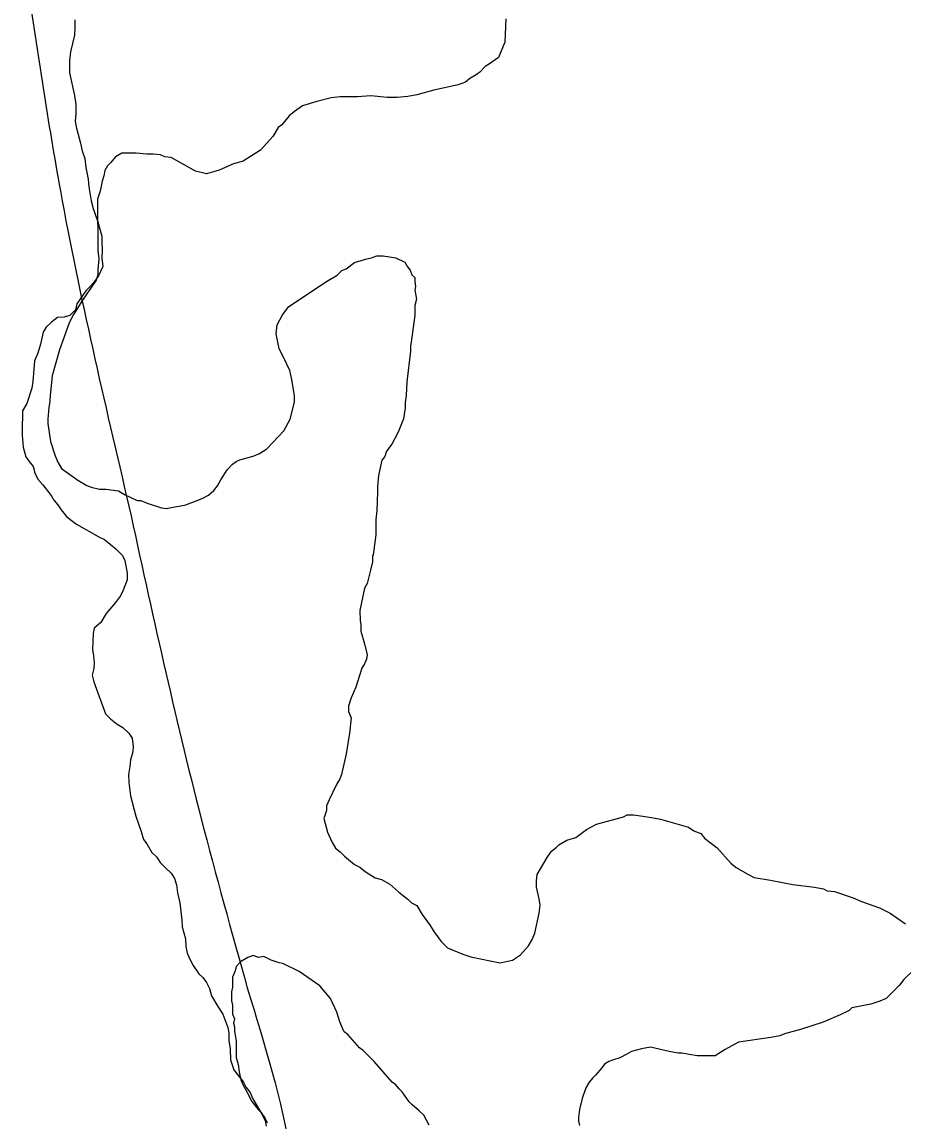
# Model space of a CAD drawing. Extents: x 3172231 to 3210228, y 940198 to 965780.
# Drawn here: x 3186422 to 3186921, y 961121 to 961744 of the extents above; entities that cross this region are included whole.
import ezdxf

# ---------------------------------------------------------------- set-up
doc = ezdxf.new("R2010")
doc.units = 0
for name, color, linetype in [('V-BORW-LINE', 7, 'Continuous'), ('V-SITE-VEGE', 7, 'Continuous'), ('V-TOPO-SHOR', 7, 'Continuous')]:
    doc.layers.add(name, color=color, linetype=linetype)

msp = doc.modelspace()

# ---------------------------------------------------------------- linework, layer by layer
at = {"layer": 'V-BORW-LINE'}
for points in [[(3186425.015, 961764.929), (3186443.717, 961647.884), (3186482.479, 961469.492)], [(3186482.479, 961469.492), (3186523.367, 961292.631), (3186549.447, 961196.895)], [(3186549.447, 961196.895), (3186574.28, 961100.927), (3186580.176, 960976.471)]]:
    msp.add_spline(points, degree=3, dxfattribs=at)
at = {"layer": 'V-SITE-VEGE'}
for p, q in [((3186695.62, 961745.266), (3186695.155, 961732.026)), ((3186695.155, 961732.026), (3186691.618, 961723.357)), ((3186691.618, 961723.357), (3186686.537, 961719.775)), ((3186680.95, 961715.173), (3186678.916, 961713.639)), ((3186683.995, 961718.237), (3186680.95, 961715.173)), ((3186686.537, 961719.775), (3186683.995, 961718.237)), ((3186672.819, 961709.545), (3186668.75, 961708.003)), ((3186675.361, 961711.591), (3186672.819, 961709.545)), ((3186678.916, 961713.639), (3186675.361, 961711.591)), ((3186655.01, 961704.902), (3186645.341, 961702.326)), ((3186668.75, 961708.003), (3186655.01, 961704.902)), ((3186588.825, 961698.578), (3186580.686, 961696.003)), ((3186596.967, 961700.64), (3186588.825, 961698.578)), ((3186602.059, 961701.166), (3186596.967, 961700.64)), ((3186611.733, 961701.197), (3186602.059, 961701.166)), ((3186619.37, 961701.732), (3186611.733, 961701.197)), ((3186628.539, 961700.743), (3186619.37, 961701.732)), ((3186634.143, 961700.761), (3186628.539, 961700.743)), ((3186640.254, 961701.289), (3186634.143, 961700.761)), ((3186645.341, 961702.326), (3186640.254, 961701.289)), ((3186573.063, 961690.378), (3186569.006, 961685.272)), ((3186576.113, 961692.933), (3186573.063, 961690.378)), ((3186580.686, 961696.003), (3186576.113, 961692.933)), ((3186569.006, 961685.272), (3186566.974, 961683.738)), ((3186563.935, 961678.634), (3186556.831, 961670.975)), ((3186566.974, 961683.738), (3186563.935, 961678.634)), ((3186474.851, 961667.141), (3186472.314, 961664.077)), ((3186478.409, 961669.189), (3186474.851, 961667.141)), ((3186486.558, 961669.216), (3186478.409, 961669.189)), ((3186492.671, 961668.726), (3186486.558, 961669.216)), ((3186496.234, 961668.738), (3186492.671, 961668.726)), ((3186500.314, 961668.243), (3186496.234, 961668.738)), ((3186502.86, 961667.231), (3186500.314, 961668.243)), ((3186506.427, 961666.733), (3186502.86, 961667.231)), ((3186520.204, 961659.139), (3186506.427, 961666.733)), ((3186556.831, 961670.975), (3186547.174, 961664.829)), ((3186468.765, 961659.481), (3186468.265, 961656.426)), ((3186470.284, 961662.033), (3186468.765, 961659.481)), ((3186472.314, 961664.077), (3186470.284, 961662.033)), ((3186526.318, 961657.632), (3186520.204, 961659.139)), ((3186533.44, 961659.692), (3186530.389, 961658.664)), ((3186541.577, 961663.283), (3186533.44, 961659.692)), ((3186547.174, 961664.829), (3186541.577, 961663.283)), ((3186467.255, 961653.366), (3186466.256, 961647.761)), ((3186468.265, 961656.426), (3186467.255, 961653.366)), ((3186530.389, 961658.664), (3186526.318, 961657.632)), ((3186466.256, 961647.761), (3186464.742, 961643.171)), ((3186464.742, 961643.171), (3186464.837, 961614.145)), ((3186464.837, 961614.145), (3186465.361, 961609.561)), ((3186465.361, 961609.561), (3186464.871, 961603.448)), ((3186610.001, 961607.487), (3186617.124, 961609.545)), ((3186617.124, 961609.545), (3186619.669, 961610.063)), ((3186619.669, 961610.063), (3186622.721, 961611.091)), ((3186622.721, 961611.091), (3186626.287, 961611.104)), ((3186626.287, 961611.104), (3186633.42, 961610.11)), ((3186633.42, 961610.11), (3186638.519, 961607.579)), ((3186464.871, 961603.448), (3186464.882, 961600.395)), ((3186602.886, 961602.879), (3186605.432, 961603.905)), ((3186605.432, 961603.905), (3186610.001, 961607.487)), ((3186638.519, 961607.579), (3186640.055, 961605.037)), ((3186640.055, 961605.037), (3186641.591, 961603.006)), ((3186641.591, 961603.006), (3186642.617, 961600.462)), ((3186463.874, 961597.335), (3186456.272, 961586.106)), ((3186464.882, 961600.395), (3186463.874, 961597.335)), ((3186594.25, 961596.741), (3186600.349, 961600.325)), ((3186600.349, 961600.325), (3186602.886, 961602.879)), ((3186642.617, 961600.462), (3186644.149, 961598.938)), ((3186644.149, 961598.938), (3186644.157, 961596.393)), ((3186572.905, 961582.411), (3186594.25, 961596.741)), ((3186644.157, 961596.393), (3186644.676, 961593.847)), ((3186644.676, 961593.847), (3186644.174, 961591.809)), ((3186644.174, 961591.809), (3186645.208, 961586.72)), ((3186456.272, 961586.106), (3186451.205, 961577.942)), ((3186645.208, 961586.72), (3186644.202, 961583.153)), ((3186569.356, 961577.815), (3186572.905, 961582.411)), ((3186644.202, 961583.153), (3186644.221, 961577.549)), ((3186448.674, 961573.351), (3186445.647, 961564.682)), ((3186451.205, 961577.942), (3186448.674, 961573.351)), ((3186565.825, 961567.111), (3186566.319, 961572.204)), ((3186566.319, 961572.204), (3186569.356, 961577.815)), ((3186644.221, 961577.549), (3186642.232, 961562.267)), ((3186567.382, 961558.458), (3186565.825, 961567.111)), ((3186445.647, 961564.682), (3186443.122, 961558.054)), ((3186642.232, 961562.267), (3186641.731, 961560.227)), ((3186641.731, 961560.227), (3186641.741, 961557.172)), ((3186443.122, 961558.054), (3186439.095, 961543.272)), ((3186569.942, 961553.882), (3186567.382, 961558.458)), ((3186573.532, 961546.256), (3186569.942, 961553.882)), ((3186641.741, 961557.172), (3186639.758, 961539.85)), ((3186439.095, 961543.272), (3186438.108, 961534.103)), ((3186574.568, 961541.166), (3186573.532, 961546.256)), ((3186576.125, 961532.004), (3186574.568, 961541.166)), ((3186639.758, 961539.85), (3186639.275, 961532.209)), ((3186438.108, 961534.103), (3186437.619, 961527.48)), ((3186573.622, 961518.755), (3186576.137, 961528.438)), ((3186576.137, 961528.438), (3186576.125, 961532.004)), ((3186639.275, 961532.209), (3186638.777, 961528.131)), ((3186437.117, 961525.442), (3186436.627, 961518.819)), ((3186437.619, 961527.48), (3186437.117, 961525.442)), ((3186638.788, 961525.077), (3186637.79, 961518.962)), ((3186638.777, 961528.131), (3186638.788, 961525.077)), ((3186436.627, 961518.819), (3186436.636, 961516.273)), ((3186436.636, 961516.273), (3186438.194, 961506.092)), ((3186570.079, 961512.124), (3186573.622, 961518.755)), ((3186637.79, 961518.962), (3186635.265, 961512.335)), ((3186560.435, 961501.906), (3186570.079, 961512.124)), ((3186634.253, 961510.295), (3186631.214, 961504.681)), ((3186635.265, 961512.335), (3186634.253, 961510.295)), ((3186438.194, 961506.092), (3186440.771, 961497.952)), ((3186631.214, 961504.681), (3186628.173, 961500.598)), ((3186440.771, 961497.952), (3186442.309, 961494.392)), ((3186545.178, 961495.746), (3186552.81, 961497.806)), ((3186552.81, 961497.806), (3186556.37, 961499.346)), ((3186556.37, 961499.346), (3186560.435, 961501.906)), ((3186627.165, 961497.54), (3186625.643, 961495.496)), ((3186628.173, 961500.598), (3186627.165, 961497.54)), ((3186442.309, 961494.392), (3186444.359, 961490.835)), ((3186538.067, 961490.12), (3186541.112, 961493.186)), ((3186541.112, 961493.186), (3186543.144, 961494.72)), ((3186543.144, 961494.72), (3186545.178, 961495.746)), ((3186625.643, 961495.496), (3186623.634, 961486.833)), ((3186444.359, 961490.835), (3186453.546, 961484.242)), ((3186534.52, 961484.506), (3186538.067, 961490.12)), ((3186623.634, 961486.833), (3186623.145, 961480.72)), ((3186453.546, 961484.242), (3186458.65, 961481.203)), ((3186458.65, 961481.203), (3186461.199, 961480.193)), ((3186461.199, 961480.193), (3186465.785, 961479.19)), ((3186465.785, 961479.19), (3186469.35, 961479.202)), ((3186469.35, 961479.202), (3186476.484, 961478.207)), ((3186530.465, 961478.383), (3186532.494, 961480.935)), ((3186532.494, 961480.935), (3186534.52, 961484.506)), ((3186623.145, 961480.72), (3186623.155, 961477.664)), ((3186476.484, 961478.207), (3186480.055, 961476.181)), ((3186480.055, 961476.181), (3186487.197, 961472.638)), ((3186487.197, 961472.638), (3186489.232, 961472.647)), ((3186489.232, 961472.647), (3186492.802, 961471.131)), ((3186514.705, 961470.183), (3186523.86, 961473.777)), ((3186523.86, 961473.777), (3186527.417, 961475.825)), ((3186527.417, 961475.825), (3186530.465, 961478.383)), ((3186623.155, 961477.664), (3186622.68, 961466.967)), ((3186492.802, 961471.131), (3186500.959, 961468.612)), ((3186500.959, 961468.612), (3186503.507, 961468.108)), ((3186503.507, 961468.108), (3186514.705, 961470.183)), ((3186622.68, 961466.967), (3186622.191, 961461.874)), ((3186622.191, 961461.874), (3186622.215, 961453.217)), ((3186622.215, 961453.217), (3186620.724, 961442.008)), ((3186620.724, 961442.008), (3186620.216, 961441.496)), ((3186620.216, 961441.496), (3186620.229, 961437.933)), ((3186620.229, 961437.933), (3186619.225, 961433.345)), ((3186619.225, 961433.345), (3186617.214, 961425.7)), ((3186615.692, 961423.148), (3186613.188, 961410.408)), ((3186617.214, 961425.7), (3186615.692, 961423.148)), ((3186613.188, 961410.408), (3186613.206, 961404.807)), ((3186613.206, 961404.807), (3186613.724, 961402.263)), ((3186613.724, 961402.263), (3186613.734, 961398.697)), ((3186613.734, 961398.697), (3186615.797, 961391.574)), ((3186615.797, 961391.574), (3186617.343, 961385.467)), ((3186617.343, 961385.467), (3186616.841, 961382.92)), ((3186615.831, 961380.37), (3186614.314, 961377.818)), ((3186616.841, 961382.92), (3186615.831, 961380.37)), ((3186614.314, 961377.818), (3186610.781, 961367.113)), ((3186610.781, 961367.113), (3186608.256, 961360.994)), ((3186608.256, 961360.994), (3186606.74, 961356.404)), ((3186606.74, 961356.404), (3186606.753, 961353.348)), ((3186606.753, 961353.348), (3186608.291, 961349.789)), ((3186608.291, 961349.789), (3186607.302, 961341.126)), ((3186607.302, 961341.126), (3186605.303, 961329.409)), ((3186605.303, 961329.409), (3186602.796, 961317.687)), ((3186602.796, 961317.687), (3186601.784, 961315.139)), ((3186599.759, 961311.565), (3186595.712, 961303.406)), ((3186601.784, 961315.139), (3186599.759, 961311.565)), ((3186595.712, 961303.406), (3186594.194, 961299.834)), ((3186594.194, 961299.834), (3186594.203, 961297.289)), ((3186594.203, 961297.289), (3186592.691, 961292.701)), ((3186592.691, 961292.701), (3186594.751, 961285.068)), ((3186747.01, 961289.637), (3186762.274, 961293.762)), ((3186762.274, 961293.762), (3186764.307, 961294.788)), ((3186764.307, 961294.788), (3186767.873, 961294.796)), ((3186767.873, 961294.796), (3186771.946, 961294.301)), ((3186771.946, 961294.301), (3186778.064, 961293.303)), ((3186778.064, 961293.303), (3186783.159, 961292.302)), ((3186783.159, 961292.302), (3186798.962, 961287.769)), ((3186735.32, 961281.959), (3186741.419, 961286.563)), ((3186741.419, 961286.563), (3186747.01, 961289.637)), ((3186798.962, 961287.769), (3186802.023, 961285.742)), ((3186802.023, 961285.742), (3186806.103, 961284.226)), ((3186594.751, 961285.068), (3186597.318, 961279.473)), ((3186597.318, 961279.473), (3186599.366, 961275.916)), ((3186725.66, 961277.853), (3186730.235, 961280.415)), ((3186730.235, 961280.415), (3186735.32, 961281.959)), ((3186806.103, 961284.226), (3186808.149, 961281.687)), ((3186808.149, 961281.687), (3186815.296, 961276.108)), ((3186599.366, 961275.916), (3186601.919, 961273.886)), ((3186601.919, 961273.886), (3186604.473, 961271.349)), ((3186719.061, 961270.703), (3186721.596, 961274.275)), ((3186721.596, 961274.275), (3186724.136, 961276.321)), ((3186724.136, 961276.321), (3186725.66, 961277.853)), ((3186815.296, 961276.108), (3186822.962, 961267.476)), ((3186604.473, 961271.349), (3186610.091, 961266.784)), ((3186713.49, 961261.008), (3186719.061, 961270.703)), ((3186822.962, 961267.476), (3186826.028, 961264.938)), ((3186610.091, 961266.784), (3186613.151, 961265.266)), ((3186613.151, 961265.266), (3186616.214, 961262.731)), ((3186616.214, 961262.731), (3186621.828, 961259.183)), ((3186712.995, 961257.443), (3186713.49, 961261.008)), ((3186826.028, 961264.938), (3186832.149, 961261.393)), ((3186832.149, 961261.393), (3186836.229, 961259.372)), ((3186621.828, 961259.183), (3186625.396, 961258.176)), ((3186625.396, 961258.176), (3186629.987, 961255.645)), ((3186629.987, 961255.645), (3186635.095, 961251.077)), ((3186713.005, 961253.877), (3186712.995, 961257.443)), ((3186836.229, 961259.372), (3186845.402, 961257.873)), ((3186845.402, 961257.873), (3186858.143, 961255.368)), ((3186858.143, 961255.368), (3186870.369, 961253.879)), ((3186635.095, 961251.077), (3186640.203, 961247.02)), ((3186714.553, 961247.262), (3186713.005, 961253.877)), ((3186870.369, 961253.879), (3186875.465, 961252.878)), ((3186875.465, 961252.878), (3186877.507, 961251.866)), ((3186877.507, 961251.866), (3186881.582, 961251.37)), ((3186881.582, 961251.37), (3186892.289, 961247.84)), ((3186640.203, 961247.02), (3186642.245, 961244.991)), ((3186642.245, 961244.991), (3186645.304, 961243.471)), ((3186645.304, 961243.471), (3186648.378, 961238.388)), ((3186715.076, 961243.699), (3186714.553, 961247.262)), ((3186714.58, 961239.113), (3186715.076, 961243.699)), ((3186892.289, 961247.84), (3186896.879, 961245.816)), ((3186896.879, 961245.816), (3186907.076, 961242.285)), ((3186907.076, 961242.285), (3186913.197, 961239.25)), ((3186648.378, 961238.388), (3186652.98, 961232.293)), ((3186712.071, 961227.9), (3186714.58, 961239.113)), ((3186913.197, 961239.25), (3186921.872, 961233.168)), ((3186652.98, 961232.293), (3186655.028, 961228.736)), ((3186655.028, 961228.736), (3186659.122, 961223.147)), ((3186708.528, 961220.761), (3186710.554, 961224.333)), ((3186710.554, 961224.333), (3186712.071, 961227.9)), ((3186659.122, 961223.147), (3186662.698, 961219.594)), ((3186662.698, 961219.594), (3186671.367, 961216.057)), ((3186703.961, 961215.653), (3186708.528, 961220.761)), ((3186545.591, 961211.574), (3186543.054, 961209.018)), ((3186549.659, 961214.134), (3186545.591, 961211.574)), ((3186552.71, 961215.162), (3186549.659, 961214.134)), ((3186555.77, 961214.15), (3186552.71, 961215.162)), ((3186558.823, 961214.672), (3186555.77, 961214.15)), ((3186562.903, 961212.649), (3186558.823, 961214.672)), ((3186567.493, 961211.135), (3186562.903, 961212.649)), ((3186569.53, 961210.632), (3186567.493, 961211.135)), ((3186671.367, 961216.057), (3186675.957, 961214.543)), ((3186675.957, 961214.543), (3186692.265, 961211.031)), ((3186692.265, 961211.031), (3186699.39, 961212.581)), ((3186699.39, 961212.581), (3186703.961, 961215.653)), ((3186542.552, 961206.47), (3186541.036, 961202.9)), ((3186543.054, 961209.018), (3186542.552, 961206.47)), ((3186578.709, 961206.079), (3186569.53, 961210.632)), ((3186581.263, 961204.559), (3186578.709, 961206.079)), ((3186926.542, 961207.209), (3186920.957, 961201.59)), ((3186541.036, 961202.9), (3186541.055, 961197.299)), ((3186590.453, 961197.969), (3186581.263, 961204.559)), ((3186918.421, 961198.524), (3186910.807, 961190.86)), ((3186920.957, 961201.59), (3186918.421, 961198.524)), ((3186541.055, 961197.299), (3186540.553, 961194.751)), ((3186540.553, 961194.751), (3186540.572, 961189.658)), ((3186596.586, 961190.858), (3186590.453, 961197.969)), ((3186540.572, 961189.658), (3186541.088, 961187.112)), ((3186541.088, 961187.112), (3186541.104, 961182.021)), ((3186600.177, 961183.231), (3186596.586, 961190.858)), ((3186902.158, 961187.778), (3186891.472, 961185.705)), ((3186907.248, 961189.322), (3186902.158, 961187.778)), ((3186910.807, 961190.86), (3186907.248, 961189.322)), ((3186541.104, 961182.021), (3186542.13, 961179.477)), ((3186601.723, 961177.634), (3186600.177, 961183.231)), ((3186884.865, 961181.609), (3186875.2, 961177.505)), ((3186889.946, 961184.173), (3186884.865, 961181.609)), ((3186891.472, 961185.705), (3186889.946, 961184.173)), ((3186542.13, 961179.477), (3186541.63, 961176.93)), ((3186541.63, 961176.93), (3186542.147, 961174.894)), ((3186542.147, 961174.894), (3186542.155, 961172.348)), ((3186603.261, 961174.075), (3186601.723, 961177.634)), ((3186604.287, 961172.041), (3186603.261, 961174.075)), ((3186875.2, 961177.505), (3186862.484, 961173.389)), ((3186542.155, 961172.348), (3186543.191, 961166.749)), ((3186606.329, 961170.519), (3186604.287, 961172.041)), ((3186612.972, 961162.903), (3186606.329, 961170.519)), ((3186845.693, 961168.752), (3186827.365, 961166.145)), ((3186850.78, 961169.786), (3186845.693, 961168.752)), ((3186853.324, 961170.812), (3186850.78, 961169.786)), ((3186862.484, 961173.389), (3186853.324, 961170.812)), ((3186543.191, 961166.749), (3186543.222, 961157.58)), ((3186615.016, 961161.381), (3186612.972, 961162.903)), ((3186621.144, 961155.288), (3186615.016, 961161.381)), ((3186772.377, 961162.401), (3186766.779, 961160.855)), ((3186777.468, 961163.437), (3186772.377, 961162.401)), ((3186788.169, 961160.925), (3186777.468, 961163.437)), ((3186819.741, 961162.047), (3186814.15, 961158.463)), ((3186827.365, 961166.145), (3186819.741, 961162.047)), ((3186543.222, 961157.58), (3186544.254, 961153.513)), ((3186631.37, 961143.609), (3186621.144, 961155.288)), ((3186754.067, 961155.213), (3186751.526, 961153.677)), ((3186756.611, 961156.239), (3186754.067, 961155.213)), ((3186760.172, 961157.269), (3186756.611, 961156.239)), ((3186764.24, 961159.319), (3186760.172, 961157.269)), ((3186766.779, 961160.855), (3186764.24, 961159.319)), ((3186793.266, 961159.923), (3186788.169, 961160.925)), ((3186795.304, 961159.929), (3186793.266, 961159.923)), ((3186803.965, 961158.43), (3186795.304, 961159.929)), ((3186814.15, 961158.463), (3186803.965, 961158.43)), ((3186544.254, 961153.513), (3186544.776, 961149.439)), ((3186544.776, 961149.439), (3186545.808, 961144.858)), ((3186750.004, 961151.635), (3186746.453, 961147.547)), ((3186751.526, 961153.677), (3186750.004, 961151.635)), ((3186545.808, 961144.858), (3186546.836, 961142.316)), ((3186546.836, 961142.316), (3186549.398, 961137.741)), ((3186633.412, 961142.087), (3186631.37, 961143.609)), ((3186742.902, 961143.463), (3186740.876, 961140.399)), ((3186744.929, 961146.015), (3186742.902, 961143.463)), ((3186746.453, 961147.547), (3186744.929, 961146.015)), ((3186549.398, 961137.741), (3186551.961, 961132.656)), ((3186635.457, 961139.55), (3186633.412, 961142.087)), ((3186636.989, 961138.026), (3186635.457, 961139.55)), ((3186641.083, 961132.437), (3186636.989, 961138.026)), ((3186740.876, 961140.399), (3186738.857, 961134.282)), ((3186551.961, 961132.656), (3186555.538, 961128.085)), ((3186642.617, 961130.913), (3186641.083, 961132.437)), ((3186646.703, 961127.364), (3186642.617, 961130.913)), ((3186738.857, 961134.282), (3186737.35, 961128.167)), ((3186555.538, 961128.085), (3186557.072, 961126.561)), ((3186557.072, 961126.561), (3186559.63, 961123.006)), ((3186649.257, 961124.824), (3186646.703, 961127.364)), ((3186652.331, 961119.231), (3186649.257, 961124.824)), ((3186737.35, 961128.167), (3186736.856, 961123.581)), ((3186559.63, 961123.006), (3186560.656, 961120.462)), ((3186736.856, 961123.581), (3186736.86, 961121.544)), ((3186736.86, 961121.544), (3186737.378, 961119))]:
    msp.add_line(p, q, dxfattribs=at)
at = {"layer": 'V-TOPO-SHOR'}
for points in [[(3186451.944, 961744.795), (3186451.959, 961740.408), (3186451.66, 961736.021), (3186449.495, 961726.615), (3186448.887, 961721.601), (3186448.907, 961714.71), (3186451.77, 961701.873), (3186452.413, 961696.862), (3186452.43, 961691.85), (3186452.131, 961687.15), (3186452.77, 961683.392), (3186454.99, 961674.94), (3186455.944, 961670.557), (3186457.525, 961666.176), (3186458.168, 961661.167), (3186459.442, 961654.591), (3186459.77, 961650.206), (3186461.05, 961642.379), (3186462.315, 961637.996), (3186464.847, 961630.486), (3186467.067, 961622.347), (3186467.077, 961618.9), (3186467.405, 961614.516), (3186467.108, 961609.815), (3186467.749, 961605.117), (3186465.26, 961599.784), (3186463.077, 961596.645), (3186460.892, 961594.132), (3186458.082, 961591.301), (3186453.091, 961584.08), (3186452.164, 961580.631), (3186449.04, 961577.488), (3186445.911, 961576.537), (3186442.153, 961576.212), (3186438.714, 961573.695), (3186435.591, 961570.865), (3186434.035, 961568.04), (3186432.49, 961561.143), (3186430.94, 961556.125), (3186429.074, 961551.732), (3186428.171, 961540.138), (3186427.559, 961536.376)], [(3186427.559, 961536.376), (3186424.767, 961527.596), (3186422.275, 961523.515), (3186422.283, 961520.381), (3186421.988, 961515.054), (3186422.005, 961509.73), (3186422.654, 961502.838), (3186424.237, 961497.517), (3186426.127, 961494.706), (3186428.329, 961491.892), (3186429.279, 961488.449), (3186430.858, 961484.695), (3186433.689, 961481.572), (3186438.407, 961475.635), (3186439.982, 961472.819), (3186442.184, 961470.32), (3186444.074, 961467.506), (3186447.218, 961463.756), (3186449.731, 961461.573), (3186452.87, 961459.39), (3186465.426, 961452.226), (3186468.564, 961450.669), (3186475.161, 961445.363), (3186478.933, 961441.617), (3186480.195, 961438.801), (3186481.47, 961431.601), (3186481.483, 961427.84), (3186479.31, 961421.881), (3186477.753, 961418.743), (3186474.945, 961414.975), (3186469.639, 961408.692), (3186466.524, 961403.668), (3186462.774, 961400.522), (3186462.158, 961397.389), (3186461.873, 961388.302), (3186462.512, 961384.859), (3186462.838, 961381.101), (3186462.535, 961377.652), (3186461.609, 961373.89), (3186462.559, 961370.134), (3186469.199, 961351.985), (3186472.027, 961349.175), (3186475.795, 961346.053), (3186478.935, 961344.184), (3186482.392, 961341.063), (3186484.28, 961338.249), (3186484.921, 961333.55), (3186484.618, 961330.417), (3186483.379, 961326.026), (3186483.078, 961322.266), (3186482.154, 961317.564), (3186482.482, 961313.179), (3186483.447, 961305.665), (3186486.304, 961294.081), (3186489.466, 961285.318), (3186490.734, 961280.937), (3186492.62, 961278.437), (3186495.456, 961273.433), (3186498.284, 961270.937), (3186500.175, 961267.81), (3186503.003, 961265), (3186506.458, 961261.879), (3186508.348, 961258.751), (3186509.301, 961255.309), (3186509.942, 961250.611), (3186511.214, 961244.974), (3186512.498, 961235.269), (3186512.51, 961231.509), (3186514.412, 961224.621), (3186514.74, 961220.237), (3186515.379, 961216.481), (3186517.271, 961212.413), (3186518.846, 961209.597), (3186521.994, 961204.909), (3186524.196, 961202.722), (3186526.397, 961199.91), (3186527.974, 961196.47), (3186529.242, 961192.4), (3186532.707, 961186.459), (3186535.542, 961182.082), (3186538.384, 961174.572), (3186539.021, 961171.443), (3186539.036, 961167.056), (3186539.679, 961162.358), (3186540.012, 961156.095), (3186541.911, 961150.461), (3186547.258, 961143.586), (3186548.835, 961140.459), (3186551.037, 961137.647), (3186552.614, 961134.204), (3186558.285, 961124.511), (3186559.546, 961121.695), (3186560.183, 961118.566)]]:
    msp.add_lwpolyline(points, dxfattribs=at)

doc.saveas('drawing.dxf')
